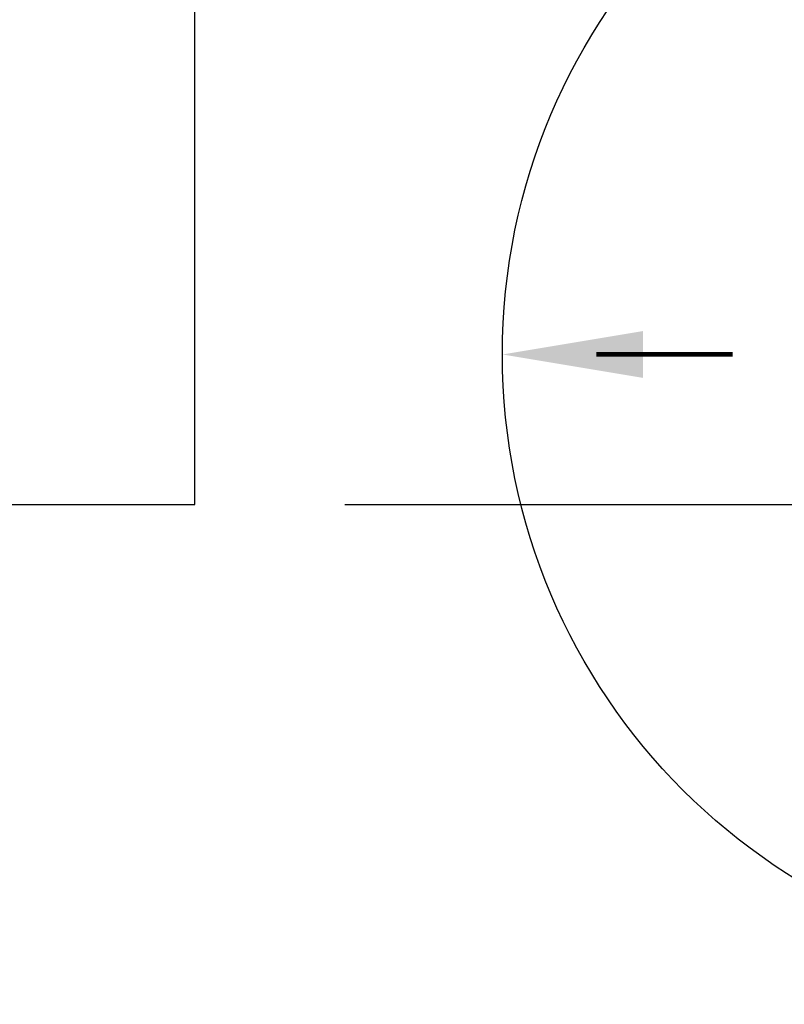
# Model space of a CAD drawing. Extents: x -169 to 7270, y -140 to 2984.
# Tile 709 of 718: x 6954 to 6975, y 1529 to 1555. Entities that reach past the tile are written whole.
import ezdxf

# ---------------------------------------------------------------- set-up
doc = ezdxf.new("R2010")
doc.units = 0
doc.header["$MEASUREMENT"] = 0
doc.header["$PDSIZE"] = 1
doc.linetypes.add('HIDDEN3', pattern=[0.1875, 0.125, -0.0625])
doc.layers.get('DEFPOINTS').update_dxf_attribs({"linetype": 'CONTINUOUS'})
for name, color, linetype in [('DIM', 3, 'CONTINUOUS'), ('TANK-ANCHOR', 4, 'CONTINUOUS'), ('TANK-SLOPE', 3, 'CONTINUOUS'), ('TANK-UST', 5, 'CONTINUOUS')]:
    doc.layers.add(name, color=color, linetype=linetype)
doc.styles.add('SIMPLEX', font='simplex')
doc.dimstyles.new('DIM64', dxfattribs={"dimscale": 64, "dimtxt": 0.09375, "dimasz": 0.09375, "dimexe": 0.0625, "dimexo": 0.0625, "dimgap": 0.046875, "dimtad": 1, "dimdec": 4, "dimzin": 3, "dimdsep": 46, "dimlunit": 4, "dimtxsty": 'SIMPLEX', "dimcen": 0, "dimclrd": 256, "dimclre": 256, "dimclrt": 256, "dimadec": 0, "dimazin": 0, "dimtfac": 1, "dimtdec": 4, "dimtmove": 0, "dimatfit": 3, "dimfxl": 1, "dimfrac": 2, "dimtolj": 1, "dimtzin": 0, "dimarcsym": 0})

# ---------------------------------------------------------------- blocks, each defined once
blk = doc.blocks.new('*D99')
at = {"layer": 'DEFPOINTS', "color": 0, "transparency": 16777216}
for p in [(7015.694, 1578.018), (7045.694, 1578.018), (6959.05, 1542.018)]:
    blk.add_point(p, dxfattribs=at)
at = {"layer": 'DIM', "lineweight": -2, "transparency": 16777216}
for p, q in [((7019.694, 1578.018), (7049.694, 1578.018)), ((7045.694, 1548.018), (7045.694, 1572.018)), ((6963.05, 1542.018), (7049.694, 1542.018))]:
    blk.add_line(p, q, dxfattribs=at)
at = {"layer": 'DIM', "transparency": 16777216}
for points in [[(7044.694, 1572.018), (7046.694, 1572.018), (7045.694, 1578.018)], [(7044.694, 1548.018), (7046.694, 1548.018), (7045.694, 1542.018)]]:
    blk.add_solid(points, dxfattribs=at)
at = {"layer": 'DIM', "transparency": 16777216, "insert": (7039.123, 1560.018), "char_height": 6, "attachment_point": 5, "rotation": 90, "style": 'SIMPLEX'}
blk.add_mtext('\\A1;3\'-0"', dxfattribs=at)
blk = doc.blocks.new('*D103')
at = {"layer": 'DEFPOINTS', "color": 0, "transparency": 16777216}
for p in [(7045.694, 1542.018), (7045.694, 1542.018), (6959.05, 1416.02)]:
    blk.add_point(p, dxfattribs=at)
at = {"layer": 'DIM', "lineweight": -2, "transparency": 16777216}
for p, q in [((7045.694, 1422.02), (7045.694, 1536.018)), ((6963.05, 1416.02), (7049.694, 1416.02))]:
    blk.add_line(p, q, dxfattribs=at)
at = {"layer": 'DIM', "transparency": 16777216}
for points in [[(7044.694, 1536.018), (7046.694, 1536.018), (7045.694, 1542.018)], [(7044.694, 1422.02), (7046.694, 1422.02), (7045.694, 1416.02)]]:
    blk.add_solid(points, dxfattribs=at)
at = {"layer": 'DIM', "transparency": 16777216, "insert": (7039.123, 1479.019), "char_height": 6, "attachment_point": 5, "rotation": 90, "style": 'SIMPLEX'}
blk.add_mtext('\\A1;10\'-6"', dxfattribs=at)

msp = doc.modelspace()

# ---------------------------------------------------------------- linework, layer by layer
at = {"layer": 'TANK-ANCHOR'}
msp.add_lwpolyline([(6959.05012, 1560.01839), (6785.05012, 1560.01839), (6785.05012, 1542.01839), (6959.05012, 1542.01839)], close=True, dxfattribs=at)
at = {"layer": 'TANK-SLOPE', "const_width": 0.125}
msp.add_lwpolyline([(6969.75678, 1546.01839), (6973.39756, 1546.01839)], dxfattribs=at)
at = {"layer": 'TANK-SLOPE'}
msp.add_circle((6983.69428, 1546.01839), 16.4375, dxfattribs=at)
msp.add_solid([(6971.00678, 1545.39339), (6967.25678, 1546.01839), (6971.00678, 1546.64339)], dxfattribs=at)
at = {"layer": 'TANK-UST'}
msp.add_lwpolyline([(6860.19428, 1540.01839), (6869.69428, 1540.01839), (6870.69428, 1542.01839), (6875.69428, 1542.01839), (6876.69428, 1540.01839), (6886.19428, 1540.01839), (6887.19428, 1542.01839), (6892.19428, 1542.01839), (6893.19428, 1540.01839), (6902.69428, 1540.01839), (6903.69428, 1542.01839), (6908.69428, 1542.01839), (6909.69428, 1540.01839), (6914.23029, 1540.01839, -0.95433087), (6914.23029, 1418.01839)], format="xyb", dxfattribs=at)
at = {"layer": 'TANK-UST', "color": 2, "linetype": 'HIDDEN3'}
msp.add_lwpolyline([(6490.44428, 1539.01839), (6485.93173, 1539.01839, 0.9539575), (6485.93173, 1419.01839), (6490.44428, 1419.01839), (6585.69448, 1419.01839), (6684.71383, 1419.01839), (6909.71383, 1419.01839), (6914.20703, 1419.01839, 0.9539575), (6914.20703, 1539.01839), (6909.71383, 1539.01839), (6684.71383, 1539.01839), (6585.69448, 1539.01839)], format="xyb", close=True, dxfattribs=at)

# ---------------------------------------------------------------- dimensions: what is measured, and where the dimension line sits
at = {"layer": 'DIM'}
for base, p1, p2, picture, middle in [((7045.69428, 1578.01839), (6959.05012, 1542.01839), (7015.69428, 1578.01839), '*D99', (7039.12285, 1560.01839)), ((7045.69428, 1542.01839), (6959.05012, 1416.01993), (7045.69428, 1542.01839), '*D103', (7039.12285, 1479.01916))]:
    dim = msp.add_linear_dim(base=base, p1=p1, p2=p2, angle=90, dimstyle='DIM64', override={"dimtmove": 1}, dxfattribs=at)
    dim.commit()
    dim.dimension.update_dxf_attribs({"geometry": picture, "text_midpoint": middle})

doc.saveas('drawing.dxf')
